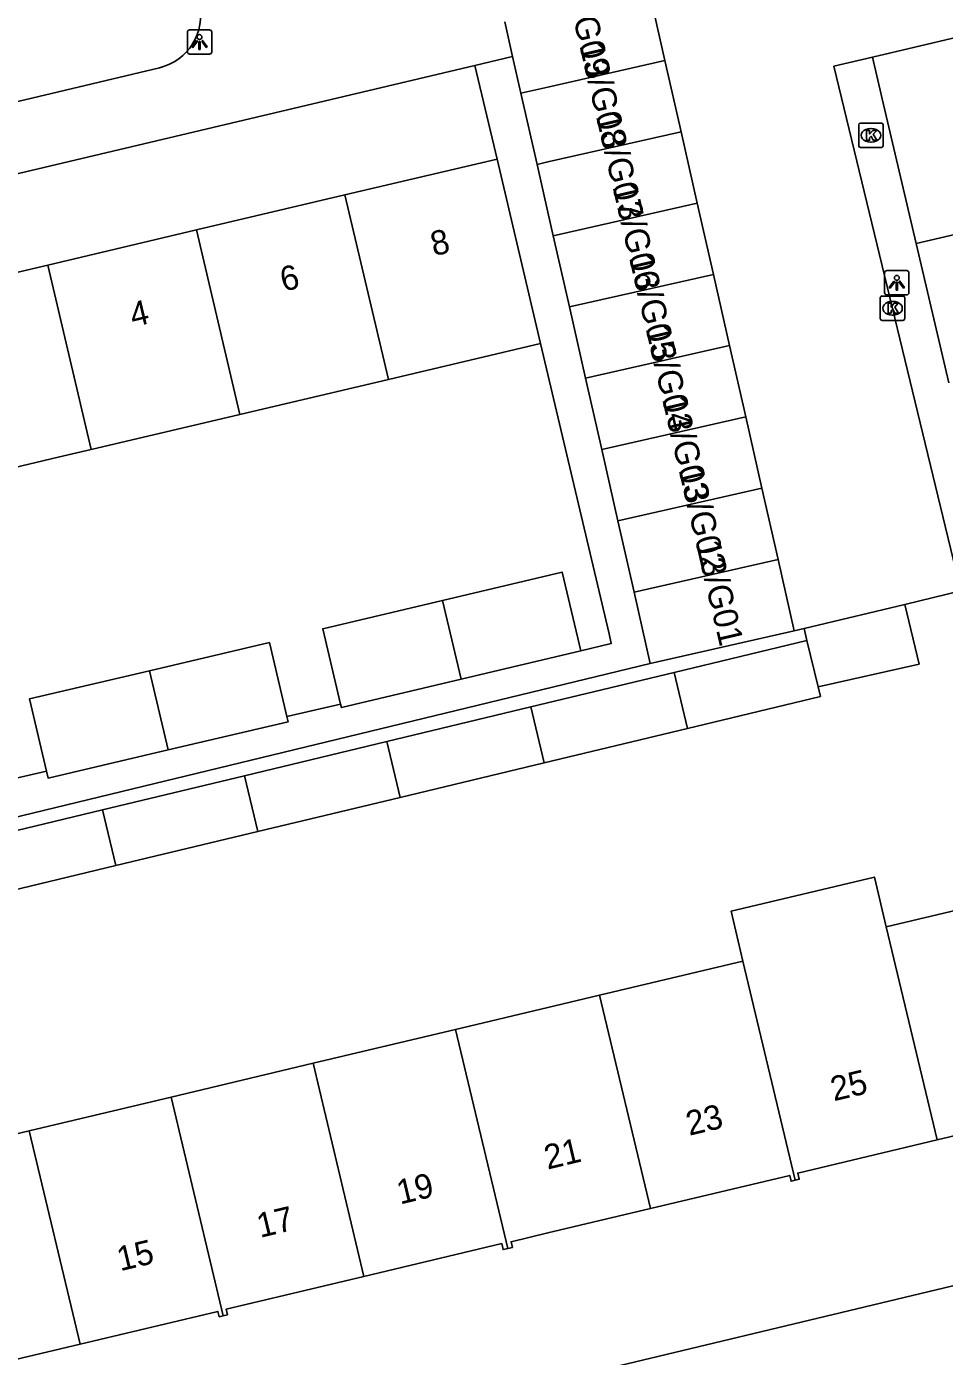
# Model space of a CAD drawing. Extents: x 162026 to 163499, y 387297 to 388169.
# Drawn here: x 162978.7 to 163016.2, y 387620.7 to 387675.1 of the extents above; entities that cross this region are included whole.
import ezdxf

# ---------------------------------------------------------------- set-up
doc = ezdxf.new("R2010")
doc.units = 0
for name, color, linetype in [('IMGEO_Kolk', 7, 'Continuous'), ('IMGEO_Lichtpunt', 7, 'Continuous'), ('IMGEO_Pand', 7, 'Continuous'), ('IMGEO_Pand_nummerreeks', 7, 'Continuous'), ('IMGEO_Rijbaan_lokaal_open', 7, 'Continuous'), ('IMGEO_Voetpad_open', 7, 'Continuous')]:
    doc.layers.add(name, color=color, linetype=linetype)

msp = doc.modelspace()

# ---------------------------------------------------------------- linework, layer by layer
at = {"layer": 'IMGEO_Kolk'}
for p, q in [((163012.72, 387670.272), (163012.72, 387671.124)), ((163012.795, 387671.198), (163013.647, 387671.198)), ((163013.208, 387670.978), (163013.233, 387670.978)), ((163013.721, 387671.124), (163013.721, 387670.272)), ((163013.231, 387670.418), (163013.206, 387670.418)), ((163013.647, 387670.198), (163012.795, 387670.198)), ((163013.602, 387663.194), (163013.602, 387664.046)), ((163013.677, 387664.12), (163014.529, 387664.12)), ((163014.09, 387663.9), (163014.115, 387663.9)), ((163014.603, 387664.046), (163014.603, 387663.194)), ((163014.113, 387663.34), (163014.088, 387663.34)), ((163014.529, 387663.12), (163013.677, 387663.12))]:
    msp.add_line(p, q, dxfattribs=at)
for points in [[(163012.72, 387670.272), (163012.72, 387671.124)], [(163012.795, 387671.198), (163013.647, 387671.198)], [(163013.721, 387671.124), (163013.721, 387670.272)], [(163013.041, 387670.898), (163013.164, 387670.898), (163013.164, 387670.747), (163013.294, 387670.898), (163013.458, 387670.898), (163013.312, 387670.747), (163013.465, 387670.498), (163013.313, 387670.498), (163013.228, 387670.662), (163013.164, 387670.595), (163013.164, 387670.498), (163013.041, 387670.498), (163013.041, 387670.898)], [(163013.647, 387670.198), (163012.795, 387670.198)], [(163013.602, 387663.194), (163013.602, 387664.046)], [(163013.677, 387664.12), (163014.529, 387664.12)], [(163014.603, 387664.046), (163014.603, 387663.194)], [(163013.923, 387663.82), (163014.046, 387663.82), (163014.046, 387663.669), (163014.176, 387663.82), (163014.34, 387663.82), (163014.194, 387663.669), (163014.347, 387663.42), (163014.195, 387663.42), (163014.11, 387663.584), (163014.046, 387663.517), (163014.046, 387663.42), (163013.923, 387663.42), (163013.923, 387663.82)], [(163014.529, 387663.12), (163013.677, 387663.12)]]:
    msp.add_lwpolyline(points, dxfattribs=at)
for centre, start, end in [((163012.797, 387671.122), 91.552, 178.448), ((163012.797, 387671.122), 91.552, 178.448), ((163013.645, 387671.122), 1.552, 88.448), ((163013.645, 387671.122), 1.552, 88.448), ((163012.797, 387670.274), 181.552, 268.448), ((163012.797, 387670.274), 181.552, 268.448), ((163013.645, 387670.274), 271.552, 358.448), ((163013.645, 387670.274), 271.552, 358.448), ((163013.679, 387664.044), 91.552, 178.448), ((163013.679, 387664.044), 91.552, 178.448), ((163014.527, 387664.044), 1.552, 88.448), ((163014.527, 387664.044), 1.552, 88.448), ((163013.679, 387663.196), 181.552, 268.448), ((163013.679, 387663.196), 181.552, 268.448), ((163014.527, 387663.196), 271.552, 358.448), ((163014.527, 387663.196), 271.552, 358.448)]:
    msp.add_arc(centre, 0.0765, start, end, dxfattribs=at)
for centre, major_axis, ratio, start_param, end_param in [((163013.207, 387670.698), (-0.387, 0.002), 0.722429, 4.712389, 7.853982), ((163013.232, 387670.698), (-0.39, 0.002), 0.717154, 1.570796, 4.712389), ((163014.089, 387663.62), (-0.387, 0.002), 0.722429, 4.712389, 7.853982), ((163014.114, 387663.62), (-0.39, 0.002), 0.717154, 1.570796, 4.712389)]:
    msp.add_ellipse(centre, major_axis=major_axis, ratio=ratio, start_param=start_param, end_param=end_param, dxfattribs=at)
at = {"layer": 'IMGEO_Lichtpunt'}
for p, q in [((162985.245, 387674.922), (162985.245, 387674.115)), ((162985.245, 387674.922), (162985.245, 387674.115)), ((162986.147, 387675.017), (162985.339, 387675.017)), ((162986.147, 387675.017), (162985.339, 387675.017)), ((162986.241, 387674.115), (162986.241, 387674.922)), ((162986.241, 387674.115), (162986.241, 387674.922)), ((162985.339, 387674.021), (162986.147, 387674.021)), ((162985.339, 387674.021), (162986.147, 387674.021)), ((163013.78, 387665.068), (163013.78, 387664.261)), ((163013.78, 387665.068), (163013.78, 387664.261)), ((163014.682, 387665.163), (163013.874, 387665.163)), ((163014.682, 387665.163), (163013.874, 387665.163)), ((163014.776, 387664.261), (163014.776, 387665.068)), ((163014.776, 387664.261), (163014.776, 387665.068)), ((163013.874, 387664.167), (163014.682, 387664.167)), ((163013.874, 387664.167), (163014.682, 387664.167))]:
    msp.add_line(p, q, dxfattribs=at)
for points in [[(162985.619, 387674.586), (162985.658, 387674.558), (162985.47, 387674.296), (162985.432, 387674.323), (162985.619, 387674.586)], [(162985.721, 387674.538), (162985.768, 387674.538), (162985.768, 387674.216), (162985.721, 387674.216), (162985.721, 387674.538)], [(162985.831, 387674.558), (162985.869, 387674.585), (162986.056, 387674.323), (162986.017, 387674.295), (162985.831, 387674.558)], [(163014.154, 387664.732), (163014.193, 387664.704), (163014.005, 387664.442), (163013.967, 387664.469), (163014.154, 387664.732)], [(163014.256, 387664.684), (163014.303, 387664.684), (163014.303, 387664.362), (163014.256, 387664.362), (163014.256, 387664.684)], [(163014.366, 387664.704), (163014.404, 387664.731), (163014.591, 387664.469), (163014.552, 387664.441), (163014.366, 387664.704)]]:
    msp.add_lwpolyline(points, dxfattribs=at)
for centre in [(162985.744, 387674.72), (163014.279, 387664.866)]:
    msp.add_circle(centre, 0.0994, dxfattribs=at)
for centre, start, end in [((162985.339, 387674.922), 90, 180), ((162985.339, 387674.922), 90, 180), ((162986.147, 387674.922), 0, 90), ((162986.147, 387674.922), 0, 90), ((162985.339, 387674.115), 180, 270), ((162985.339, 387674.115), 180, 270), ((162986.147, 387674.115), 270, 0), ((162986.147, 387674.115), 270, 360), ((163013.874, 387665.068), 90, 180), ((163013.874, 387665.068), 90, 180), ((163014.682, 387665.068), 0, 90), ((163014.682, 387665.068), 0, 90), ((163013.874, 387664.261), 180, 270), ((163013.874, 387664.261), 180, 270), ((163014.682, 387664.261), 270, 0), ((163014.682, 387664.261), 270, 360)]:
    msp.add_arc(centre, 0.0946, start, end, dxfattribs=at)
at = {"layer": 'IMGEO_Pand'}
for points in [[(163004.125, 387676.678), (163004.787, 387673.76)], [(162998.556, 387673.928), (162998.235, 387675.343)], [(163013.28, 387673.903), (163018.48, 387675.12)], [(162998.897, 387672.425), (162998.556, 387673.928)], [(163004.787, 387673.76), (163000, 387672.674), (162998.897, 387672.425)], [(163004.787, 387673.76), (163005.448, 387670.842)], [(163015.066, 387666.27), (163013.679, 387672.197), (163013.28, 387673.903)], [(162999.558, 387669.506), (162998.897, 387672.425)], [(162999.558, 387669.506), (163000, 387669.606), (163005.448, 387670.842)], [(163005.448, 387670.842), (163006.11, 387667.923)], [(162991.695, 387668.257), (162997.918, 387669.726)], [(162997.918, 387669.726), (162999.7, 387662.175)], [(163000.22, 387666.588), (163000, 387667.557), (162999.558, 387669.506)], [(162985.616, 387666.823), (162991.695, 387668.257)], [(162993.472, 387660.705), (162991.695, 387668.257)], [(163006.11, 387667.923), (163000.22, 387666.588)], [(163006.11, 387667.923), (163006.771, 387665.005)], [(162979.537, 387665.388), (162985.616, 387666.823)], [(162985.616, 387666.823), (162987.393, 387659.271)], [(163000.881, 387663.67), (163000.22, 387666.588)], [(163015.066, 387666.27), (163017.467, 387666.834)], [(163016.401, 387660.57), (163015.066, 387666.27)], [(162981.315, 387657.836), (162979.958, 387657.516), (162975.091, 387656.367), (162973.309, 387663.918), (162979.537, 387665.388)], [(162979.537, 387665.388), (162981.315, 387657.836)], [(163000.881, 387663.67), (163006.771, 387665.005)], [(163006.771, 387665.005), (163007.433, 387662.087)], [(163001.542, 387660.752), (163000.881, 387663.67)], [(162999.7, 387662.175), (162993.472, 387660.705)], [(163001.542, 387660.752), (163007.433, 387662.087)], [(163007.433, 387662.087), (163008.094, 387659.169)], [(162993.472, 387660.705), (162987.393, 387659.271)], [(163002.204, 387657.833), (163001.542, 387660.752)], [(162987.393, 387659.271), (162981.315, 387657.836)], [(163008.094, 387659.169), (163002.204, 387657.833)], [(163008.094, 387659.169), (163008.756, 387656.25)], [(163002.865, 387654.915), (163002.204, 387657.833)], [(163008.756, 387656.25), (163002.865, 387654.915)], [(163008.756, 387656.25), (163009.417, 387653.332)], [(163003.527, 387651.997), (163002.865, 387654.915)], [(163003.527, 387651.997), (163009.417, 387653.332)], [(163009.417, 387653.332), (163010.079, 387650.414)], [(162995.682, 387651.658), (163000.58, 387652.821), (163001.345, 387649.597)], [(163004.188, 387649.078), (163003.527, 387651.997)], [(162991.515, 387647.413), (162990.784, 387650.496), (162995.682, 387651.658)], [(162995.682, 387651.658), (162996.447, 387648.435)], [(163010.484, 387650.506), (163014.603, 387651.495)], [(163011.058, 387648.114), (163015.19, 387649.051), (163014.603, 387651.495)], [(163010.079, 387650.414), (163004.188, 387649.078)], [(163010.484, 387650.506), (163010.602, 387650.013)], [(162983.694, 387648.78), (162988.605, 387649.93), (162989.313, 387646.91)], [(163010.602, 387650.013), (163005.163, 387648.705)], [(163010.602, 387650.013), (163011.058, 387648.114)], [(162996.447, 387648.435), (163001.345, 387649.597)], [(162979.478, 387644.663), (162978.783, 387647.629), (162983.694, 387648.78)], [(162984.454, 387645.536), (162983.694, 387648.78)], [(162999.296, 387647.295), (163005.163, 387648.705)], [(163005.163, 387648.705), (163005.707, 387646.421)], [(162991.515, 387647.413), (162991.549, 387647.272), (162996.447, 387648.435)], [(163005.707, 387646.421), (163011.15, 387647.73), (163011.058, 387648.114)], [(162993.41, 387645.88), (162999.296, 387647.295)], [(162999.841, 387645.011), (162999.296, 387647.295)], [(162989.313, 387646.91), (162989.365, 387646.687), (162984.454, 387645.536)], [(163005.707, 387646.421), (162999.841, 387645.011)], [(162987.583, 387644.479), (162993.41, 387645.88)], [(162993.41, 387645.88), (162993.954, 387643.596)], [(162979.478, 387644.663), (162979.543, 387644.386), (162984.454, 387645.536)], [(162999.841, 387645.011), (162993.954, 387643.596)], [(162981.775, 387643.083), (162987.583, 387644.479)], [(162987.583, 387644.479), (162988.127, 387642.195)], [(162993.954, 387643.596), (162988.127, 387642.195)], [(162982.32, 387640.8), (162977.216, 387639.573), (162976.667, 387641.855), (162981.775, 387643.083)], [(162982.32, 387640.8), (162981.775, 387643.083)], [(162988.127, 387642.195), (162982.32, 387640.8)], [(163007.978, 387636.896), (163007.493, 387638.932), (163013.362, 387640.331), (163013.848, 387638.293)], [(163013.848, 387638.293), (163019.884, 387639.73)], [(163013.848, 387638.293), (163015.928, 387629.573)], [(163002.109, 387635.498), (163007.978, 387636.896)], [(163007.978, 387636.896), (163010.118, 387627.921)], [(162996.219, 387634.096), (163000, 387634.996), (163002.109, 387635.498)], [(163004.192, 387626.764), (163002.109, 387635.498)], [(162990.389, 387632.708), (162996.219, 387634.096)], [(162996.219, 387634.096), (162998.357, 387625.127)], [(162984.58, 387631.325), (162990.389, 387632.708)], [(162992.47, 387623.984), (162990.389, 387632.708)], [(162978.769, 387629.942), (162984.58, 387631.325)], [(162986.715, 387622.376), (162984.58, 387631.325)], [(163022.017, 387630.771), (163021.688, 387630.692), (163021.631, 387630.931), (163015.928, 387629.573)], [(162969.908, 387627.832), (162978.769, 387629.942)], [(162978.769, 387629.942), (162980.852, 387621.211)], [(163015.928, 387629.573), (163010.226, 387628.216), (163010.287, 387627.961), (163010.118, 387627.921)], [(163010.118, 387627.921), (163009.952, 387627.881), (163009.895, 387628.122), (163004.192, 387626.764)], [(163004.192, 387626.764), (163000, 387625.766), (162998.491, 387625.407), (162998.546, 387625.172), (162998.357, 387625.127)], [(162998.357, 387625.127), (162998.168, 387625.082), (162998.11, 387625.327), (162992.47, 387623.984)], [(162992.47, 387623.984), (162986.831, 387622.641), (162986.885, 387622.416), (162986.715, 387622.376)], [(162980.852, 387621.211), (162975.208, 387619.867), (162975.271, 387619.604), (162974.914, 387619.519), (162974.112, 387622.885), (162969.779, 387621.853)], [(162986.715, 387622.376), (162986.547, 387622.336), (162986.495, 387622.554), (162980.852, 387621.211)]]:
    msp.add_lwpolyline(points, dxfattribs=at)
at = {"layer": 'IMGEO_Rijbaan_lokaal_open'}
for points in [[(163016.903, 387652.047), (163011.705, 387673.528), (163013.28, 387673.903)], [(163014.603, 387651.495), (163016.903, 387652.047)], [(163010.079, 387650.414), (163010.484, 387650.506)]]:
    msp.add_lwpolyline(points, dxfattribs=at)
at = {"layer": 'IMGEO_Voetpad_open'}
for points in [[(162997.01, 387673.562), (162998.556, 387673.928)], [(162972.205, 387667.693), (162997.01, 387673.562)], [(162972.234, 387670.649), (162978.885, 387672.213), (162984.1, 387673.465)], [(162997.918, 387669.726), (162997.01, 387673.562)], [(163001.345, 387649.597), (163002.595, 387649.894), (163002.505, 387650.288), (162999.7, 387662.175)], [(163004.188, 387649.078), (162982.116, 387643.727), (162976.189, 387642.299)], [(162989.313, 387646.91), (162991.515, 387647.413)], [(162976.224, 387643.92), (162979.478, 387644.663)], [(162971.37, 387612.772), (163000, 387619.628), (163023.347, 387625.219)]]:
    msp.add_lwpolyline(points, dxfattribs=at)
msp.add_arc((162983.593, 387675.604), 2.199, 283.3373, 13.024, dxfattribs=at)

# ---------------------------------------------------------------- texts
at = {"layer": 'IMGEO_Pand_nummerreeks'}
for s, rotation, p in [('13/G09', 283.1601, (163000.608, 387677.28)), ('13/G08', 283.1601, (163001.286, 387674.378)), ('13/G07', 283.1601, (163001.962, 387671.485)), ('13/G06', 283.1601, (163002.64, 387668.589)), ('8', 13.2794, (162995.331, 387665.746)), ('13/G05', 283.1601, (163003.317, 387665.694)), ('6', 13.2794, (162989.175, 387664.293)), ('4', 13.2794, (162983.023, 387662.841)), ('13/G04', 283.1601, (163003.994, 387662.798)), ('13/G03', 283.1601, (163004.671, 387659.902)), ('13/G02', 283.1601, (163005.346, 387657.012)), ('13/G01', 283.1601, (163006.05, 387654.003)), ('25', 13.4256, (163011.7, 387631.151)), ('23', 13.4256, (163005.785, 387629.739)), ('21', 13.4256, (162999.981, 387628.354)), ('19', 13.4094, (162993.948, 387626.925)), ('17', 13.4094, (162988.222, 387625.56)), ('15', 13.4094, (162982.497, 387624.195))]:
    msp.add_text(s, height=1, rotation=rotation, dxfattribs=at).set_placement(p)

doc.saveas('drawing.dxf')
